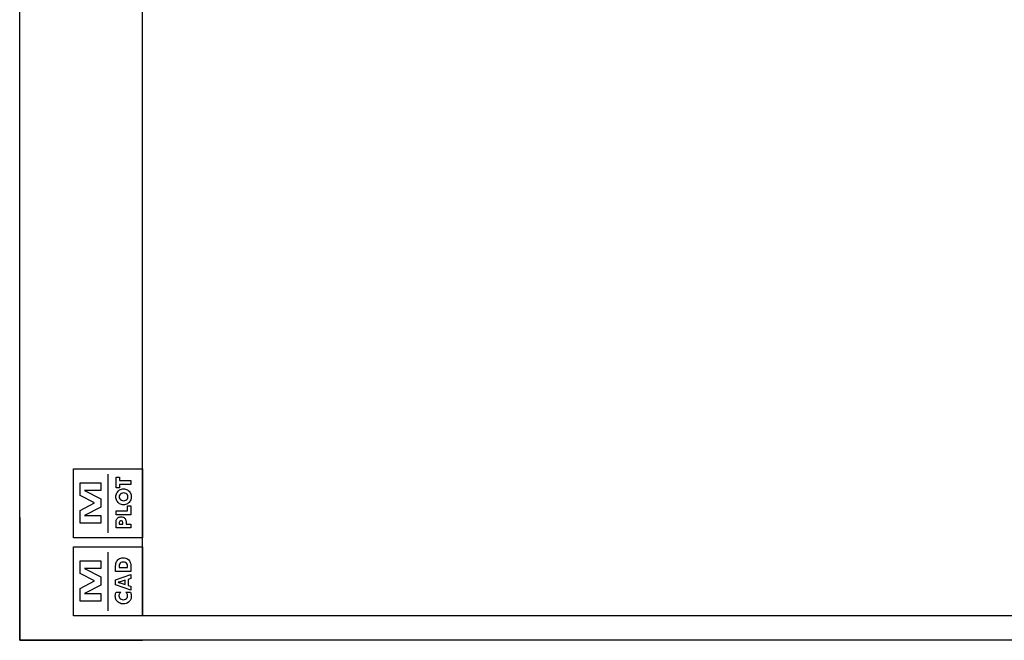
# Model space of a CAD drawing. Header units: millimetres. Extents: x 49320 to 60117, y -4209 to 20568.
# Tile 337 of 479: x 49320 to 50924, y 11268 to 12280. Entities that reach past the tile are written whole.
import ezdxf

# ---------------------------------------------------------------- set-up
doc = ezdxf.new("R2010")
doc.units = ezdxf.units.MM
doc.layers.add('M_Ramki do druku', color=7, linetype='Continuous', lineweight=25)
doc.layers.add('M_Ramki rysunków', color=2, linetype='Continuous', lineweight=25)
doc.layers.add('M_Ramki znaczniki', color=6, linetype='Continuous')
doc.layers.add('RAMKA', color=3, linetype='Continuous')
doc.styles.add('MCAD_TS', font='GENISO.SHX', dxfattribs={"width": 0.8})

# ---------------------------------------------------------------- blocks, each defined once
blk = doc.blocks.new('mcadram')
at = {"color": 0, "linetype": 'ByBlock'}
for points in [[(-11.21, 0), (-11.21, 11.21), (0, 11.21), (0, 0)], [(-6.78, 2.37), (-10.13, 2.37), (-10.13, 4.43), (-7.84, 5.67), (-10.13, 6.89), (-10.13, 8.96), (-6.78, 8.96), (-6.78, 7.68), (-9.42, 7.68), (-6.78, 6.32), (-6.78, 5), (-9.42, 3.65), (-6.78, 3.65)], [(-1.88, 7.19), (-4.38, 7.19), (-4.38, 7.71), (-4.37, 8.06), (-4.35, 8.34), (-4.32, 8.53), (-4.28, 8.69), (-4.22, 8.83), (-4.14, 8.96), (-4.02, 9.1), (-3.88, 9.22), (-3.72, 9.32), (-3.54, 9.39), (-3.34, 9.43), (-3.13, 9.44), (-2.91, 9.43), (-2.72, 9.39), (-2.54, 9.32), (-2.38, 9.22), (-2.23, 9.1), (-2.11, 8.96), (-2.04, 8.83), (-1.98, 8.7), (-1.93, 8.55), (-1.9, 8.36), (-1.89, 8.12), (-1.88, 7.83), (-1.88, 7.71)], [(-2.44, 7.87), (-2.44, 7.98), (-2.46, 8.22), (-2.51, 8.42), (-2.6, 8.57), (-2.74, 8.67), (-2.91, 8.73), (-3.13, 8.75), (-3.34, 8.73), (-3.52, 8.67), (-3.65, 8.56), (-3.74, 8.42), (-3.8, 8.22), (-3.82, 7.98), (-3.82, 7.86)], [(-1.88, 4.16), (-4.38, 5.02), (-4.38, 5.87), (-1.88, 6.73), (-1.88, 6.06), (-2.33, 5.93), (-2.33, 4.96), (-1.88, 4.83)], [(-2.81, 5.11), (-2.81, 5.79), (-3.64, 5.53), (-3.67, 5.52), (-3.71, 5.51), (-3.76, 5.5), (-3.82, 5.49), (-3.89, 5.47), (-3.97, 5.45), (-3.91, 5.43), (-3.85, 5.42), (-3.8, 5.4), (-3.74, 5.39), (-3.69, 5.38), (-3.64, 5.36)], [(-4.28, 3.85), (-3.53, 3.85), (-3.63, 3.75), (-3.7, 3.66), (-3.76, 3.57), (-3.8, 3.47), (-3.83, 3.37), (-3.83, 3.27), (-3.81, 3.09), (-3.75, 2.93), (-3.63, 2.8), (-3.49, 2.7), (-3.31, 2.64), (-3.11, 2.62), (-2.92, 2.64), (-2.76, 2.7), (-2.61, 2.8), (-2.5, 2.94), (-2.44, 3.09), (-2.42, 3.27), (-2.42, 3.38), (-2.45, 3.47), (-2.49, 3.57), (-2.55, 3.66), (-2.62, 3.76), (-2.72, 3.85), (-1.97, 3.85), (-1.92, 3.74), (-1.89, 3.63), (-1.85, 3.53), (-1.83, 3.42), (-1.82, 3.31), (-1.82, 3.2), (-1.82, 3.07), (-1.84, 2.94), (-1.86, 2.82), (-1.9, 2.71), (-1.95, 2.61), (-2.01, 2.51), (-2.15, 2.33), (-2.3, 2.19), (-2.48, 2.08), (-2.68, 2), (-2.89, 1.95), (-3.12, 1.93), (-3.31, 1.94), (-3.48, 1.97), (-3.65, 2.03), (-3.8, 2.1), (-3.94, 2.19), (-4.07, 2.31), (-4.18, 2.43), (-4.27, 2.56), (-4.34, 2.71), (-4.39, 2.86), (-4.42, 3.03), (-4.43, 3.2), (-4.43, 3.31), (-4.42, 3.42), (-4.4, 3.53), (-4.37, 3.63), (-4.33, 3.74)]]:
    blk.add_lwpolyline(points, close=True, dxfattribs=at)
blk.add_lwpolyline([(-5.6, 0.82), (-5.6, 10.39)], dxfattribs=at)
blk = doc.blocks.new('mplotram')
at = {"color": 0, "linetype": 'ByBlock', "lineweight": -2}
for points in [[(-11.21, 0), (-11.21, 11.21), (0, 11.21), (0, 0)], [(-1.88, 8.66), (-3.72, 8.66), (-3.72, 8.12), (-4.29, 8.12), (-4.29, 9.86), (-3.72, 9.86), (-3.72, 9.32), (-1.88, 9.32)], [(-6.78, 2.37), (-10.13, 2.37), (-10.13, 4.43), (-7.84, 5.67), (-10.13, 6.89), (-10.13, 8.96), (-6.78, 8.96), (-6.78, 7.68), (-9.42, 7.68), (-6.78, 6.32), (-6.78, 5), (-9.42, 3.65), (-6.78, 3.65)], [(-3.08, 7.96), (-2.91, 7.95), (-2.75, 7.92), (-2.59, 7.87), (-2.45, 7.79), (-2.31, 7.7), (-2.19, 7.59), (-2.08, 7.46), (-1.99, 7.32), (-1.91, 7.17), (-1.86, 7.01), (-1.83, 6.84), (-1.82, 6.67), (-1.83, 6.5), (-1.86, 6.34), (-1.91, 6.18), (-1.99, 6.02), (-2.08, 5.89), (-2.19, 5.76), (-2.31, 5.65), (-2.45, 5.55), (-2.6, 5.48), (-2.75, 5.42), (-2.91, 5.39), (-3.08, 5.38), (-3.25, 5.39), (-3.41, 5.42), (-3.57, 5.48), (-3.72, 5.55), (-3.85, 5.65), (-3.98, 5.76), (-4.09, 5.89), (-4.18, 6.02), (-4.25, 6.18), (-4.31, 6.34), (-4.34, 6.5), (-4.35, 6.67), (-4.34, 6.84), (-4.31, 7.01), (-4.25, 7.17), (-4.18, 7.32), (-4.09, 7.46), (-3.98, 7.59), (-3.85, 7.7), (-3.72, 7.79), (-3.57, 7.87), (-3.41, 7.92), (-3.25, 7.95)], [(-2.37, 6.67), (-2.4, 6.84), (-2.46, 7), (-2.57, 7.12), (-2.72, 7.22), (-2.89, 7.28), (-3.08, 7.3), (-3.27, 7.28), (-3.44, 7.22), (-3.59, 7.12), (-3.7, 6.99), (-3.77, 6.84), (-3.79, 6.67), (-3.77, 6.5), (-3.7, 6.35), (-3.59, 6.22), (-3.44, 6.12), (-3.27, 6.06), (-3.08, 6.04), (-2.89, 6.06), (-2.72, 6.12), (-2.57, 6.22), (-2.46, 6.35), (-2.39, 6.5)], [(-1.88, 3.74), (-4.29, 3.74), (-4.29, 4.4), (-2.44, 4.4), (-2.44, 5.22), (-1.88, 5.22)], [(-1.88, 2.22), (-1.88, 1.6), (-4.29, 1.6), (-4.29, 2.29), (-4.29, 2.53), (-4.28, 2.72), (-4.26, 2.86), (-4.22, 2.96), (-4.18, 3.05), (-4.12, 3.14), (-4.04, 3.22), (-3.95, 3.29), (-3.84, 3.34), (-3.73, 3.38), (-3.61, 3.4), (-3.47, 3.41), (-3.34, 3.4), (-3.21, 3.38), (-3.09, 3.34), (-2.99, 3.29), (-2.9, 3.22), (-2.82, 3.14), (-2.78, 3.06), (-2.74, 2.98), (-2.71, 2.89), (-2.69, 2.78), (-2.68, 2.64), (-2.68, 2.45), (-2.68, 2.34), (-2.68, 2.22)], [(-3.21, 2.22), (-3.21, 2.34), (-3.21, 2.49), (-3.24, 2.6), (-3.27, 2.68), (-3.33, 2.73), (-3.4, 2.76), (-3.49, 2.77), (-3.59, 2.76), (-3.66, 2.73), (-3.71, 2.68), (-3.75, 2.6), (-3.77, 2.49), (-3.77, 2.35), (-3.77, 2.22)]]:
    blk.add_lwpolyline(points, close=True, dxfattribs=at)
blk.add_lwpolyline([(-5.6, 0.82), (-5.6, 10.39)], dxfattribs=at)
blk = doc.blocks.new('mcad_logo_ram')
at = {"layer": 'M_Ramki rysunków', "color": 0, "linetype": 'ByBlock', "lineweight": -2, "rotation": 270}
for name, p in [('mcadram', (0, 0)), ('mplotram', (12.71, 0))]:
    blk.add_blockref(name, p, dxfattribs=at)
blk = doc.blocks.new('Znacznik_narozny_v2')
at = {"layer": 'M_Ramki znaczniki'}
blk.add_lwpolyline([(0, -20), (0, 0), (20, 0)], dxfattribs=at)
blk = doc.blocks.new('*U554')
at = {"layer": 'M_Ramki rysunków', "color": 0, "linetype": 'ByBlock', "lineweight": -2}
blk.add_lwpolyline([(20, 4), (20, 293), (506, 293), (506, 4)], close=True, dxfattribs=at)
at = {"layer": 'M_Ramki rysunków', "color": 0, "linetype": 'ByBlock', "lineweight": -2, "rotation": 90}
blk.add_blockref('mcad_logo_ram', (20, 4), dxfattribs=at)
at = {"layer": 'M_Ramki znaczniki', "xscale": -1, "rotation": 180}
blk.add_blockref('Znacznik_narozny_v2', (0, 0), dxfattribs=at)
at = {"layer": 'M_Ramki do druku', "style": 'MCAD_TS', "width": 0.8}
for tag, p in [('KOMENTARZ', (11.54, 30.57)), ('RYSUNEK', (15.28, 30.57)), ('DATA', (19.02, 30.57))]:
    blk.add_attdef(tag, p, '', height=2, rotation=90, dxfattribs=at)

msp = doc.modelspace()

# ---------------------------------------------------------------- linework, layer by layer
at = {"layer": 'RAMKA', "color": 0, "ltscale": 0.8}
msp.add_lwpolyline([(49320.41, 14238.35), (54420.41, 14238.35), (54420.41, 11268.35), (49320.41, 11268.35)], close=True, dxfattribs=at)

# ---------------------------------------------------------------- block references
at = {"color": 0, "xscale": 10, "yscale": 10, "zscale": 10}
msp.add_blockref('*U554', (49320.41, 11268.35), dxfattribs=at)

doc.saveas('drawing.dxf')
